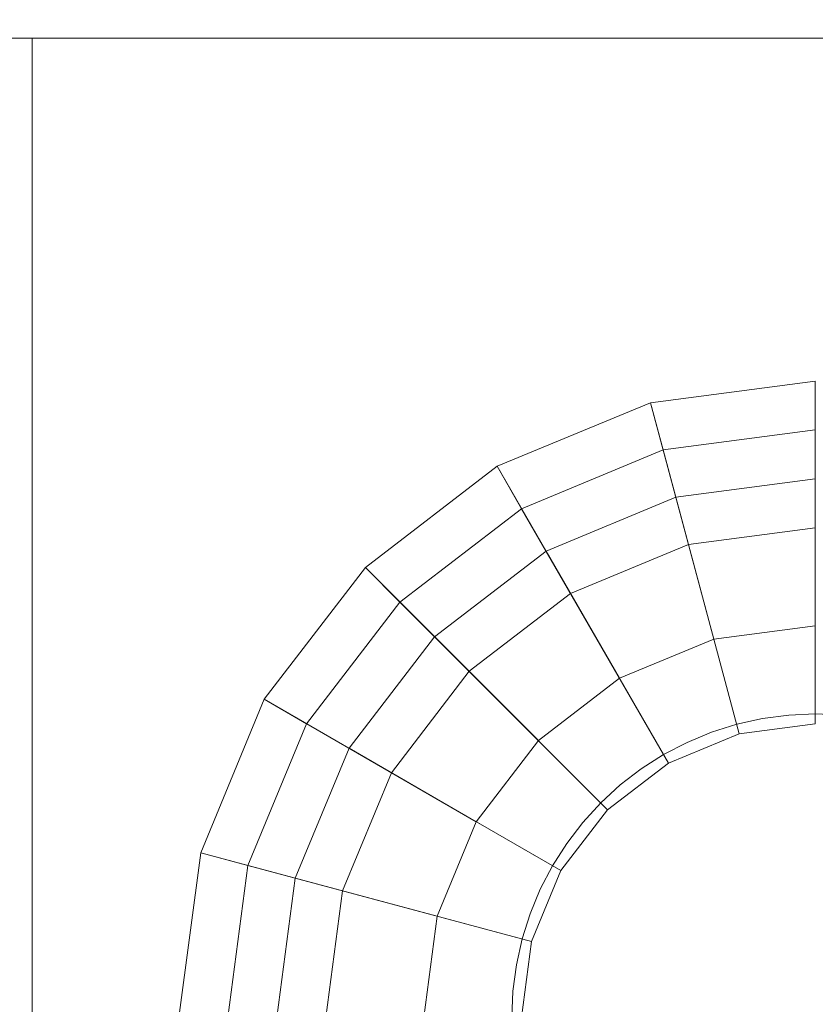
# Model space of a CAD drawing. Header units: inches. Extents: x -412 to -304, y -62 to 18.
# Tile 403 of 656: x -360.105 to -359.785, y -21.837 to -21.441. Entities that reach past the tile are written whole.
import ezdxf

# ---------------------------------------------------------------- set-up
doc = ezdxf.new("R2010")
doc.units = ezdxf.units.IN
doc.header["$LTSCALE"] = 32
doc.header["$MEASUREMENT"] = 0
doc.linetypes.add('Dash Style-1', pattern=[0.083328, 0.041656, -0.041672])
for name, color, linetype, lineweight in [('Black', 7, 'Continuous', 18), ('DashLineFill', 7, 'Dash Style-1', 13), ('Drawing', 7, 'Continuous', 18), ('Metal_HtAdjMech', 7, 'Continuous', 18), ('None', 7, 'Continuous', 18), ('SolidLine', 7, 'Continuous', 15), ('Wood_1-H', 7, 'Continuous', 13)]:
    doc.layers.add(name, color=color, linetype=linetype, lineweight=lineweight)

# ---------------------------------------------------------------- blocks, each defined once
blk = doc.blocks.new('Group-20')
at = {"layer": 'Black'}
for points in [[(-34.54794, 16.53613, 28.9791), (34.54794, 16.53613, 28.9791), (34.54794, -16.53613, 28.9791), (-34.54794, -16.53613, 28.9791)], [(-34.54794, 16.53613, 27.70079), (34.54794, 16.53613, 27.70079), (34.54794, -16.53613, 27.70079), (-34.54794, -16.53613, 27.70079)]]:
    blk.add_3dface(points, dxfattribs=at)
at = {"layer": 'Wood_1-H'}
for points in [[(-35.96494, 17.95313, 28.99879), (35.96494, 17.95313, 28.99879), (35.96494, -17.95313, 28.99879), (-35.96494, -17.95313, 28.99879)], [(-35.96494, 17.95313, 28.9791), (35.96494, 17.95313, 28.9791), (35.96494, -17.95313, 28.9791), (-35.96494, -17.95313, 28.9791)]]:
    blk.add_3dface(points, dxfattribs=at)
blk = doc.blocks.new('MpHtAdjTrough-1095 (3D)')
at = {"layer": 'Black'}
for points in [[(-17.3622, -4.05467, -1.5537), (17.3622, -4.05467, -1.5537), (17.3622, 2.5995, -3.97562), (-17.3622, 2.5995, -3.97562)], [(-17.3622, 2.59168, -4.03646), (17.3622, 2.59168, -4.03646), (17.3622, -4.07513, -1.60994), (-17.3622, -4.07513, -1.60994)]]:
    blk.add_3dface(points, dxfattribs=at)
blk = doc.blocks.new('TEK04-FrameA (3D)')
at = {"layer": 'Black'}
for points in [[(19.09449, 0.88583, 11.61417), (19.10321, 0.81959, 11.61417), (19.19828, 0.84507, 11.61417), (19.19291, 0.88583, 11.61417)], [(19.09449, 0.88583, 11.67323), (19.10321, 0.81959, 11.67323), (19.10321, 0.81959, 11.61417), (19.09449, 0.88583, 11.61417)], [(19.11417, 0.88583, 11.69291), (19.12222, 0.82469, 11.69291), (19.10321, 0.81959, 11.67323), (19.09449, 0.88583, 11.67323)], [(19.23228, 0.88583, 11.69291), (19.23631, 0.85526, 11.69291), (19.12222, 0.82469, 11.69291), (19.11417, 0.88583, 11.69291)], [(19.13386, 0.88583, 11.47638), (19.14124, 0.82978, 11.47638), (19.16025, 0.83488, 11.45669), (19.15354, 0.88583, 11.45669)], [(19.13386, 0.88583, 11.53543), (19.14124, 0.82978, 11.53543), (19.14124, 0.82978, 11.47638), (19.13386, 0.88583, 11.47638)], [(19.19291, 0.88583, 11.53543), (19.19828, 0.84507, 11.53543), (19.14124, 0.82978, 11.53543), (19.13386, 0.88583, 11.53543)], [(19.15354, 0.88583, 11.45669), (19.16025, 0.83488, 11.45669), (19.23631, 0.85526, 11.45669), (19.23228, 0.88583, 11.45669)], [(19.19291, 0.88583, 11.61417), (19.19828, 0.84507, 11.61417), (19.19828, 0.84507, 11.53543), (19.19291, 0.88583, 11.53543)], [(19.23228, 0.88583, 11.45669), (19.23631, 0.85526, 11.45669), (19.23631, 0.85526, 11.69291), (19.23228, 0.88583, 11.69291)], [(19.23631, 0.85526, 11.69291), (19.24811, 0.82677, 11.69291), (19.14582, 0.76772, 11.69291), (19.12222, 0.82469, 11.69291)], [(19.16025, 0.83488, 11.45669), (19.17992, 0.7874, 11.45669), (19.24811, 0.82677, 11.45669), (19.23631, 0.85526, 11.45669)], [(19.23631, 0.85526, 11.45669), (19.24811, 0.82677, 11.45669), (19.24811, 0.82677, 11.69291), (19.23631, 0.85526, 11.69291)], [(19.10321, 0.81959, 11.61417), (19.12877, 0.75787, 11.61417), (19.21401, 0.80709, 11.61417), (19.19828, 0.84507, 11.61417)], [(19.19828, 0.84507, 11.53543), (19.21401, 0.80709, 11.53543), (19.16287, 0.77756, 11.53543), (19.14124, 0.82978, 11.53543)], [(19.19828, 0.84507, 11.61417), (19.21401, 0.80709, 11.61417), (19.21401, 0.80709, 11.53543), (19.19828, 0.84507, 11.53543)], [(19.14124, 0.82978, 11.47638), (19.16287, 0.77756, 11.47638), (19.17992, 0.7874, 11.45669), (19.16025, 0.83488, 11.45669)], [(19.14124, 0.82978, 11.53543), (19.16287, 0.77756, 11.53543), (19.16287, 0.77756, 11.47638), (19.14124, 0.82978, 11.47638)], [(19.12222, 0.82469, 11.69291), (19.14582, 0.76772, 11.69291), (19.12877, 0.75787, 11.67323), (19.10321, 0.81959, 11.67323)], [(19.24811, 0.82677, 11.69291), (19.26688, 0.80231, 11.69291), (19.18336, 0.71879, 11.69291), (19.14582, 0.76772, 11.69291)], [(19.17992, 0.7874, 11.45669), (19.2112, 0.74663, 11.45669), (19.26688, 0.80231, 11.45669), (19.24811, 0.82677, 11.45669)], [(19.24811, 0.82677, 11.45669), (19.26688, 0.80231, 11.45669), (19.26688, 0.80231, 11.69291), (19.24811, 0.82677, 11.69291)], [(19.10321, 0.81959, 11.67323), (19.12877, 0.75787, 11.67323), (19.12877, 0.75787, 11.61417), (19.10321, 0.81959, 11.61417)], [(19.12877, 0.75787, 11.61417), (19.16944, 0.70487, 11.61417), (19.23904, 0.77447, 11.61417), (19.21401, 0.80709, 11.61417)], [(19.21401, 0.80709, 11.53543), (19.23904, 0.77447, 11.53543), (19.19728, 0.73271, 11.53543), (19.16287, 0.77756, 11.53543)], [(19.21401, 0.80709, 11.61417), (19.23904, 0.77447, 11.61417), (19.23904, 0.77447, 11.53543), (19.21401, 0.80709, 11.53543)], [(19.26688, 0.80231, 11.69291), (19.29134, 0.78354, 11.69291), (19.23228, 0.68125, 11.69291), (19.18336, 0.71879, 11.69291)], [(19.2112, 0.74663, 11.45669), (19.25197, 0.71535, 11.45669), (19.29134, 0.78354, 11.45669), (19.26688, 0.80231, 11.45669)], [(19.26688, 0.80231, 11.45669), (19.29134, 0.78354, 11.45669), (19.29134, 0.78354, 11.69291), (19.26688, 0.80231, 11.69291)], [(19.16287, 0.77756, 11.47638), (19.19728, 0.73271, 11.47638), (19.2112, 0.74663, 11.45669), (19.17992, 0.7874, 11.45669)], [(19.29134, 0.78354, 11.69291), (19.31982, 0.77174, 11.69291), (19.28926, 0.65766, 11.69291), (19.23228, 0.68125, 11.69291)], [(19.25197, 0.71535, 11.45669), (19.29945, 0.69568, 11.45669), (19.31982, 0.77174, 11.45669), (19.29134, 0.78354, 11.45669)], [(19.29134, 0.78354, 11.45669), (19.31982, 0.77174, 11.45669), (19.31982, 0.77174, 11.69291), (19.29134, 0.78354, 11.69291)], [(19.16287, 0.77756, 11.53543), (19.19728, 0.73271, 11.53543), (19.19728, 0.73271, 11.47638), (19.16287, 0.77756, 11.47638)], [(19.16944, 0.70487, 11.61417), (19.22244, 0.66421, 11.61417), (19.27165, 0.74944, 11.61417), (19.23904, 0.77447, 11.61417)], [(19.23904, 0.77447, 11.53543), (19.27165, 0.74944, 11.53543), (19.24213, 0.6983, 11.53543), (19.19728, 0.73271, 11.53543)], [(19.23904, 0.77447, 11.61417), (19.27165, 0.74944, 11.61417), (19.27165, 0.74944, 11.53543), (19.23904, 0.77447, 11.53543)], [(19.31982, 0.77174, 11.69291), (19.35039, 0.76772, 11.69291), (19.35039, 0.64961, 11.69291), (19.28926, 0.65766, 11.69291)], [(19.29945, 0.69568, 11.45669), (19.35039, 0.68898, 11.45669), (19.35039, 0.76772, 11.45669), (19.31982, 0.77174, 11.45669)], [(19.31982, 0.77174, 11.45669), (19.35039, 0.76772, 11.45669), (19.35039, 0.76772, 11.69291), (19.31982, 0.77174, 11.69291)], [(19.14582, 0.76772, 11.69291), (19.18336, 0.71879, 11.69291), (19.16944, 0.70487, 11.67323), (19.12877, 0.75787, 11.67323)], [(19.12877, 0.75787, 11.67323), (19.16944, 0.70487, 11.67323), (19.16944, 0.70487, 11.61417), (19.12877, 0.75787, 11.61417)], [(19.22244, 0.66421, 11.61417), (19.28416, 0.63864, 11.61417), (19.30963, 0.73371, 11.61417), (19.27165, 0.74944, 11.61417)], [(19.27165, 0.74944, 11.53543), (19.30963, 0.73371, 11.53543), (19.29435, 0.67667, 11.53543), (19.24213, 0.6983, 11.53543)], [(19.27165, 0.74944, 11.61417), (19.30963, 0.73371, 11.61417), (19.30963, 0.73371, 11.53543), (19.27165, 0.74944, 11.53543)], [(19.19728, 0.73271, 11.47638), (19.24213, 0.6983, 11.47638), (19.25197, 0.71535, 11.45669), (19.2112, 0.74663, 11.45669)], [(19.19728, 0.73271, 11.53543), (19.24213, 0.6983, 11.53543), (19.24213, 0.6983, 11.47638), (19.19728, 0.73271, 11.47638)], [(19.28416, 0.63864, 11.61417), (19.35039, 0.62992, 11.61417), (19.35039, 0.72835, 11.61417), (19.30963, 0.73371, 11.61417)], [(19.30963, 0.73371, 11.53543), (19.35039, 0.72835, 11.53543), (19.35039, 0.66929, 11.53543), (19.29435, 0.67667, 11.53543)], [(19.30963, 0.73371, 11.61417), (19.35039, 0.72835, 11.61417), (19.35039, 0.72835, 11.53543), (19.30963, 0.73371, 11.53543)], [(19.18336, 0.71879, 11.69291), (19.23228, 0.68125, 11.69291), (19.22244, 0.66421, 11.67323), (19.16944, 0.70487, 11.67323)], [(19.24213, 0.6983, 11.47638), (19.29435, 0.67667, 11.47638), (19.29945, 0.69568, 11.45669), (19.25197, 0.71535, 11.45669)], [(19.16944, 0.70487, 11.67323), (19.22244, 0.66421, 11.67323), (19.22244, 0.66421, 11.61417), (19.16944, 0.70487, 11.61417)], [(19.24213, 0.6983, 11.53543), (19.29435, 0.67667, 11.53543), (19.29435, 0.67667, 11.47638), (19.24213, 0.6983, 11.47638)], [(19.29435, 0.67667, 11.47638), (19.35039, 0.66929, 11.47638), (19.35039, 0.68898, 11.45669), (19.29945, 0.69568, 11.45669)], [(19.23228, 0.68125, 11.69291), (19.28926, 0.65766, 11.69291), (19.28416, 0.63864, 11.67323), (19.22244, 0.66421, 11.67323)], [(19.29435, 0.67667, 11.53543), (19.35039, 0.66929, 11.53543), (19.35039, 0.66929, 11.47638), (19.29435, 0.67667, 11.47638)], [(19.22244, 0.66421, 11.67323), (19.28416, 0.63864, 11.67323), (19.28416, 0.63864, 11.61417), (19.22244, 0.66421, 11.61417)], [(19.28926, 0.65766, 11.69291), (19.35039, 0.64961, 11.69291), (19.35039, 0.62992, 11.67323), (19.28416, 0.63864, 11.67323)], [(19.28416, 0.63864, 11.67323), (19.35039, 0.62992, 11.67323), (19.35039, 0.62992, 11.61417), (19.28416, 0.63864, 11.61417)]]:
    blk.add_3dface(points, dxfattribs=at)
at = {"layer": 'Metal_HtAdjMech'}
for points, invisible_edges in [([(18.95669, 1.27953, 11.61417), (18.95669, 0.39453, 11.61238), (18.95669, 0.38431, 11.61372)], 9), ([(18.95669, 1.27953, 11.61417), (18.95669, 1.27953, 11.53543), (18.95669, 0.57087, 11.53543), (18.95669, 0.42393, 11.60311)], 12), ([(18.95669, 1.27953, 11.61417), (18.95669, 0.40458, 11.61015), (18.95669, 0.39453, 11.61238)], 9), ([(18.95669, 0.38431, 11.61372), (18.95669, 0.37402, 11.61417), (18.95669, 1.27953, 11.61417)], 8), ([(18.95669, 0.42393, 11.60311), (18.95669, 0.41441, 11.60705), (18.95669, 1.27953, 11.61417)], 10), ([(18.95669, 0.41441, 11.60705), (18.95669, 0.40458, 11.61015), (18.95669, 1.27953, 11.61417)], 10), ([(19.22881, 0.89646, 11.53543), (19.22835, 0.88583, 11.53543), (18.95669, 0.57087, 11.53543), (18.95669, 1.27953, 11.53543)], 10), ([(18.95669, 1.27953, 11.61417), (18.95669, 0.37402, 11.61417), (19.22881, 0.87519, 11.61417), (19.22835, 0.88583, 11.61417)], 10), ([(19.22835, 0.88583, 11.61417), (19.22881, 0.89646, 11.61417), (18.95669, 1.27953, 11.61417)], 10), ([(19.22881, 0.89646, 11.53543), (19.22881, 0.89646, 11.61417), (19.22835, 0.88583, 11.61417), (19.22835, 0.88583, 11.53543)], 5), ([(18.95669, 0.57087, 11.53543), (19.22835, 0.88583, 11.53543), (19.22881, 0.87519, 11.53543)], 9), ([(19.22835, 0.88583, 11.53543), (19.22835, 0.88583, 11.61417), (19.22881, 0.87519, 11.61417), (19.22881, 0.87519, 11.53543)], 5), ([(18.95669, 0.57087, 11.53543), (19.22881, 0.87519, 11.53543), (19.2302, 0.86463, 11.53543)], 9), ([(19.2302, 0.86463, 11.61417), (19.22881, 0.87519, 11.61417), (18.95669, 0.37402, 11.61417)], 10), ([(19.22881, 0.87519, 11.53543), (19.22881, 0.87519, 11.61417), (19.2302, 0.86463, 11.61417), (19.2302, 0.86463, 11.53543)], 5), ([(19.2302, 0.86463, 11.53543), (19.23251, 0.85424, 11.53543), (18.95669, 0.57087, 11.53543)], 10), ([(18.95669, 0.37402, 11.61417), (19.23251, 0.85424, 11.61417), (19.2302, 0.86463, 11.61417)], 9), ([(19.2302, 0.86463, 11.53543), (19.2302, 0.86463, 11.61417), (19.23251, 0.85424, 11.61417), (19.23251, 0.85424, 11.53543)], 5), ([(18.95669, 0.57087, 11.53543), (19.23251, 0.85424, 11.53543), (19.23571, 0.84408, 11.53543)], 9), ([(19.23571, 0.84408, 11.61417), (19.23251, 0.85424, 11.61417), (18.95669, 0.37402, 11.61417)], 10), ([(19.23251, 0.85424, 11.53543), (19.23251, 0.85424, 11.61417), (19.23571, 0.84408, 11.61417), (19.23571, 0.84408, 11.53543)], 5), ([(19.23571, 0.84408, 11.53543), (19.23978, 0.83425, 11.53543), (18.95669, 0.57087, 11.53543)], 10), ([(18.95669, 0.37402, 11.61417), (19.23978, 0.83425, 11.61417), (19.23571, 0.84408, 11.61417)], 9), ([(19.23571, 0.84408, 11.53543), (19.23571, 0.84408, 11.61417), (19.23978, 0.83425, 11.61417), (19.23978, 0.83425, 11.53543)], 5), ([(18.95669, 0.57087, 11.53543), (19.23978, 0.83425, 11.53543), (19.2447, 0.8248, 11.53543)], 9), ([(19.2447, 0.8248, 11.61417), (19.23978, 0.83425, 11.61417), (18.95669, 0.37402, 11.61417)], 10), ([(19.23978, 0.83425, 11.53543), (19.23978, 0.83425, 11.61417), (19.2447, 0.8248, 11.61417), (19.2447, 0.8248, 11.53543)], 5), ([(19.2447, 0.8248, 11.53543), (19.25042, 0.81582, 11.53543), (18.95669, 0.57087, 11.53543)], 10), ([(18.95669, 0.37402, 11.61417), (19.25042, 0.81582, 11.61417), (19.2447, 0.8248, 11.61417)], 9), ([(19.2447, 0.8248, 11.53543), (19.2447, 0.8248, 11.61417), (19.25042, 0.81582, 11.61417), (19.25042, 0.81582, 11.53543)], 5), ([(18.95669, 0.57087, 11.53543), (19.25042, 0.81582, 11.53543), (19.2569, 0.80738, 11.53543)], 9), ([(19.2569, 0.80738, 11.61417), (19.25042, 0.81582, 11.61417), (18.95669, 0.37402, 11.61417)], 10), ([(19.25042, 0.81582, 11.53543), (19.25042, 0.81582, 11.61417), (19.2569, 0.80738, 11.61417), (19.2569, 0.80738, 11.53543)], 5), ([(19.2569, 0.80738, 11.53543), (19.26409, 0.79953, 11.53543), (18.95669, 0.57087, 11.53543)], 10), ([(18.95669, 0.37402, 11.61417), (19.26409, 0.79953, 11.61417), (19.2569, 0.80738, 11.61417)], 9), ([(19.2569, 0.80738, 11.53543), (19.2569, 0.80738, 11.61417), (19.26409, 0.79953, 11.61417), (19.26409, 0.79953, 11.53543)], 5), ([(18.95669, 0.57087, 11.53543), (19.26409, 0.79953, 11.53543), (19.27194, 0.79233, 11.53543)], 9), ([(19.27194, 0.79233, 11.61417), (19.26409, 0.79953, 11.61417), (18.95669, 0.37402, 11.61417)], 10), ([(19.26409, 0.79953, 11.53543), (19.26409, 0.79953, 11.61417), (19.27194, 0.79233, 11.61417), (19.27194, 0.79233, 11.53543)], 5), ([(19.27194, 0.79233, 11.53543), (19.28039, 0.78585, 11.53543), (18.95669, 0.57087, 11.53543)], 10), ([(18.95669, 0.37402, 11.61417), (19.28039, 0.78585, 11.61417), (19.27194, 0.79233, 11.61417)], 9), ([(19.27194, 0.79233, 11.53543), (19.27194, 0.79233, 11.61417), (19.28039, 0.78585, 11.61417), (19.28039, 0.78585, 11.53543)], 5), ([(19.28039, 0.78585, 11.53543), (19.28937, 0.78013, 11.53543), (18.95669, 0.57087, 11.53543)], 10), ([(18.95669, 0.37402, 11.61417), (19.28937, 0.78013, 11.61417), (19.28039, 0.78585, 11.61417)], 9), ([(19.28039, 0.78585, 11.53543), (19.28039, 0.78585, 11.61417), (19.28937, 0.78013, 11.61417), (19.28937, 0.78013, 11.53543)], 5), ([(18.95669, 0.57087, 11.53543), (19.28937, 0.78013, 11.53543), (19.29881, 0.77521, 11.53543)], 9), ([(19.29881, 0.77521, 11.61417), (19.28937, 0.78013, 11.61417), (18.95669, 0.37402, 11.61417)], 10), ([(19.28937, 0.78013, 11.53543), (19.28937, 0.78013, 11.61417), (19.29881, 0.77521, 11.61417), (19.29881, 0.77521, 11.53543)], 5), ([(19.29881, 0.77521, 11.53543), (19.30865, 0.77114, 11.53543), (18.95669, 0.57087, 11.53543)], 10), ([(18.95669, 0.37402, 11.61417), (19.30865, 0.77114, 11.61417), (19.29881, 0.77521, 11.61417)], 9), ([(19.29881, 0.77521, 11.53543), (19.29881, 0.77521, 11.61417), (19.30865, 0.77114, 11.61417), (19.30865, 0.77114, 11.53543)], 5), ([(18.95669, 0.57087, 11.53543), (19.30865, 0.77114, 11.53543), (19.31881, 0.76794, 11.53543)], 9), ([(19.31881, 0.76794, 11.61417), (19.30865, 0.77114, 11.61417), (18.95669, 0.37402, 11.61417)], 10), ([(19.30865, 0.77114, 11.53543), (19.30865, 0.77114, 11.61417), (19.31881, 0.76794, 11.61417), (19.31881, 0.76794, 11.53543)], 5), ([(18.95669, 0.57087, 11.53543), (19.31881, 0.76794, 11.53543), (19.3292, 0.76563, 11.53543)], 9), ([(18.95669, 0.37402, 11.61417), (19.3292, 0.76563, 11.61417), (19.31881, 0.76794, 11.61417)], 9), ([(19.3292, 0.76563, 11.53543), (19.33976, 0.76424, 11.53543), (18.95669, 0.57087, 11.53543)], 10), ([(18.95669, 0.37402, 11.61417), (19.33976, 0.76424, 11.61417), (19.3292, 0.76563, 11.61417)], 9), ([(19.74409, 0.57087, 11.53543), (18.95669, 0.57087, 11.53543), (19.33976, 0.76424, 11.53543), (19.35039, 0.76378, 11.53543)], 10), ([(19.35039, 0.76378, 11.61417), (19.33976, 0.76424, 11.61417), (18.95669, 0.37402, 11.61417), (19.74409, 0.37402, 11.61417)], 14), ([(19.31881, 0.76794, 11.53543), (19.31881, 0.76794, 11.61417), (19.3292, 0.76563, 11.61417), (19.3292, 0.76563, 11.53543)], 5), ([(19.3292, 0.76563, 11.53543), (19.3292, 0.76563, 11.61417), (19.33976, 0.76424, 11.61417), (19.33976, 0.76424, 11.53543)], 5), ([(19.33976, 0.76424, 11.53543), (19.33976, 0.76424, 11.61417), (19.35039, 0.76378, 11.61417), (19.35039, 0.76378, 11.53543)], 5), ([(18.95669, 0.57087, 11.33858), (19.74409, 0.57087, 11.33858), (19.74409, 0.49213, 11.33858), (19.14862, 0.49213, 11.33858)], 8), ([(19.14862, 0.49213, 11.33858), (18.95669, 0.49213, 11.33858), (18.95669, 0.57087, 11.33858)], 8), ([(18.95669, 0.57087, 11.53543), (18.95669, 0.47077, 11.56381), (18.95669, 0.46449, 11.57198)], 9), ([(18.95669, 0.57087, 11.53543), (18.95669, 0.4763, 11.55512), (18.95669, 0.47077, 11.56381)], 9), ([(18.95669, 0.57087, 11.53543), (18.95669, 0.48106, 11.54598), (18.95669, 0.4763, 11.55512)], 9), ([(18.95669, 0.57087, 11.53543), (18.95669, 0.4881, 11.52663), (18.95669, 0.485, 11.53646)], 9), ([(18.95669, 0.57087, 11.53543), (18.95669, 0.45753, 11.57958), (18.95669, 0.44994, 11.58654)], 9), ([(18.95669, 0.485, 11.53646), (18.95669, 0.48106, 11.54598), (18.95669, 0.57087, 11.53543)], 10), ([(18.95669, 0.57087, 11.53543), (18.95669, 0.49168, 11.50636), (18.95669, 0.49033, 11.51657)], 9), ([(18.95669, 0.44994, 11.58654), (18.95669, 0.44176, 11.59281), (18.95669, 0.57087, 11.53543)], 10), ([(18.95669, 0.49033, 11.51657), (18.95669, 0.4881, 11.52663), (18.95669, 0.57087, 11.53543)], 10), ([(18.95669, 0.57087, 11.53543), (18.95669, 0.57087, 11.33858), (18.95669, 0.49213, 11.33858), (18.95669, 0.49213, 11.49606)], 8), ([(18.95669, 0.44176, 11.59281), (18.95669, 0.43307, 11.59835), (18.95669, 0.57087, 11.53543)], 10), ([(18.95669, 0.49213, 11.49606), (18.95669, 0.49168, 11.50636), (18.95669, 0.57087, 11.53543)], 10), ([(18.95669, 0.46449, 11.57198), (18.95669, 0.45753, 11.57958), (18.95669, 0.57087, 11.53543)], 10), ([(18.95669, 0.43307, 11.59835), (18.95669, 0.42393, 11.60311), (18.95669, 0.57087, 11.53543)], 10)]:
    blk.add_3dface(points, dxfattribs=dict(at, invisible_edges=invisible_edges))
blk.add_3dface([(19.74409, 0.57087, 11.33858), (18.95669, 0.57087, 11.33858), (18.95669, 0.57087, 11.53543), (19.74409, 0.57087, 11.53543)], dxfattribs=at)
blk = doc.blocks.new('TEK04-Frame (3D)')
at = {"layer": 'DashLineFill', "color": 7, "transparency": 33554687}
blk.add_blockref('TEK04-FrameA (3D)', (-1.4565, -2.59843, -11.69291), dxfattribs=at)
blk = doc.blocks.new('Group-23')
at = {"layer": 'None'}
blk.add_blockref('Group-20', (0, 0), dxfattribs=at)
at = {"layer": 'SolidLine', "color": 7}
for name, p in [('MpHtAdjTrough-1095 (3D)', (0, 0, 27.70079)), ('TEK04-Frame (3D)', (-21.55512, 0, 27.70079))]:
    blk.add_blockref(name, p, dxfattribs=at)
blk = doc.blocks.new('MP Ht Adju Rect Table (3D)')
at = {"layer": 'None'}
blk.add_blockref('Group-23', (0, 0), dxfattribs=at)
at = {"layer": 'Drawing', "color": 0, "flags": 1}
for tag in ['Tag', 'Catalog', 'Option1', 'Option2', 'Option3', 'Option4', 'Option5', 'Option6', 'Option7', 'Option8', 'Option9', 'Option10', 'Option11', 'Option12', 'Custom', 'FinishGroup', 'Discount', 'Item2', 'Item3', 'Item6', 'Item9', 'Item10', 'Item12', 'Item13', 'Item16', 'Item19', 'Item20', 'Item21', 'Item22', 'Item23', 'Item24', 'Item25', 'Item8', 'Item18', 'Item1', 'Item4', 'Item5', 'Item7', 'Item11', 'Item14', 'Item15', 'Item17']:
    blk.add_attdef(tag, (-16.60664, -46.53056), '', height=0.00709, dxfattribs=at)

msp = doc.modelspace()

# ---------------------------------------------------------------- block references
at = {"layer": 'Drawing', "rotation": 270}
msp.add_blockref('MP Ht Adju Rect Table (3D)', (-358.07283, -25.50309), dxfattribs=at)

doc.saveas('drawing.dxf')
